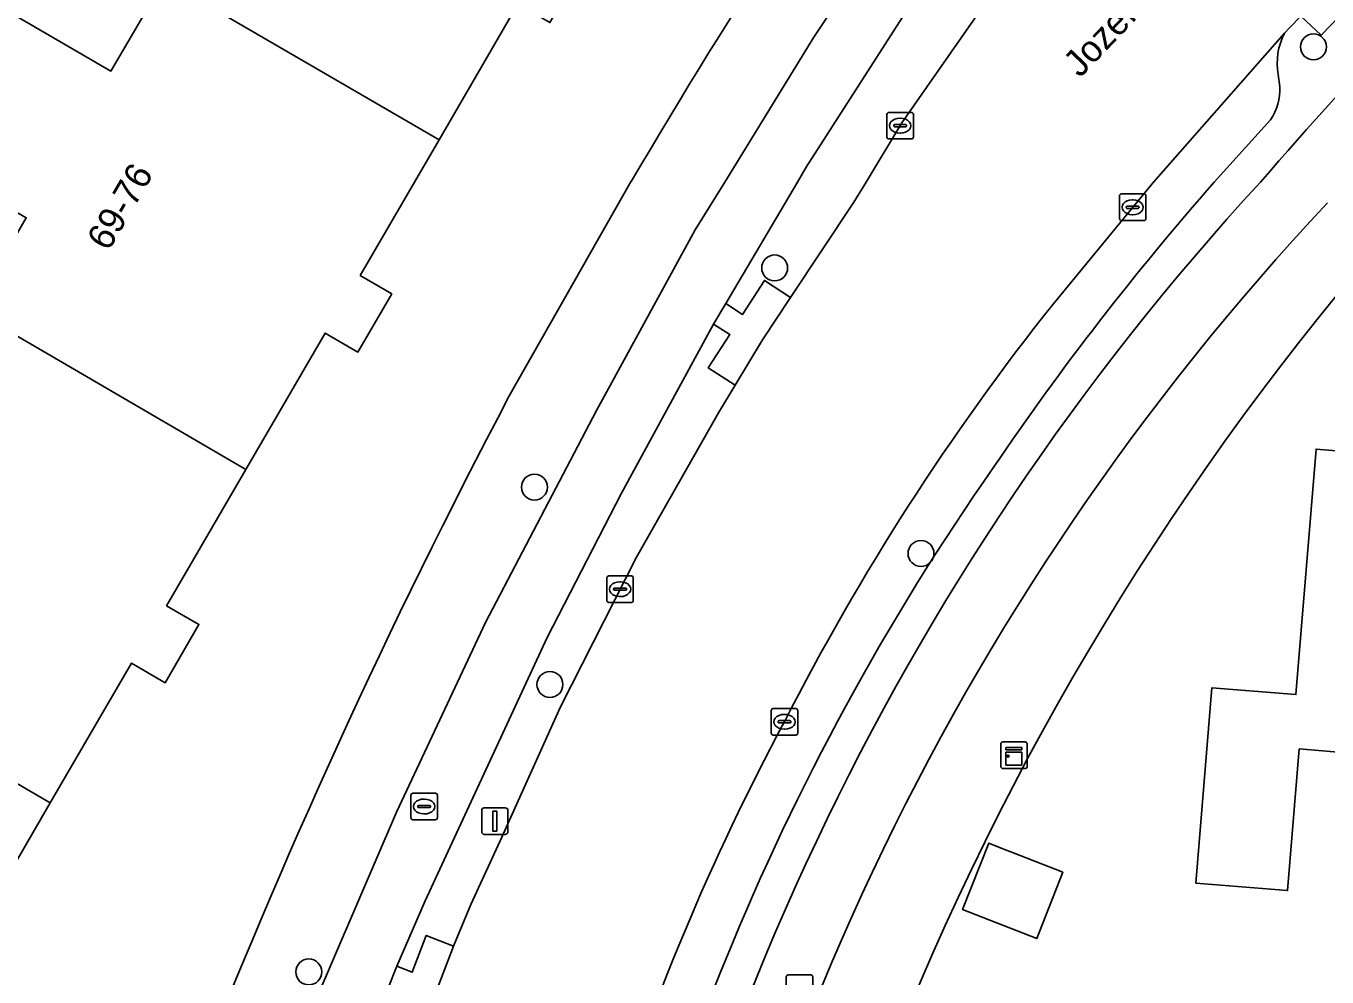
# Model space of a CAD drawing. Extents: x 159960 to 160866, y 382700 to 383354.
# Drawn here: x 160353.88 to 160402.98, y 383220.02 to 383255.88 of the extents above; entities that cross this region are included whole.
import ezdxf

# ---------------------------------------------------------------- set-up
doc = ezdxf.new("R2010")
doc.units = 0
for name, color, linetype in [('IMGEO_Berm_groen', 7, 'Continuous'), ('IMGEO_Berm_open', 7, 'Continuous'), ('IMGEO_Boom', 7, 'Continuous'), ('IMGEO_Erf', 7, 'Continuous'), ('IMGEO_Fietspad_open', 7, 'Continuous'), ('IMGEO_Kast', 7, 'Continuous'), ('IMGEO_Kolk', 7, 'Continuous'), ('IMGEO_Lichtmast', 7, 'Continuous'), ('IMGEO_Openbare_ruimte_label', 7, 'Continuous'), ('IMGEO_Pand', 7, 'Continuous'), ('IMGEO_Pand_nummerreeks', 7, 'Continuous'), ('IMGEO_Parkeervlak_open', 7, 'Continuous'), ('IMGEO_Rijbaan_lokaal_gesloten', 7, 'Continuous'), ('IMGEO_Rioolput', 7, 'Continuous'), ('IMGEO_Voetpad_open', 7, 'Continuous')]:
    doc.layers.add(name, color=color, linetype=linetype)

msp = doc.modelspace()

# ---------------------------------------------------------------- linework, layer by layer
at = {"layer": 'IMGEO_Berm_groen'}
for points in [[(160395.143, 383263.983), (160396.62, 383265.931), (160395.776, 383266.622), (160396.512, 383267.637), (160395.36, 383268.555), (160393.278, 383265.662), (160390.83, 383262.019), (160387.303, 383256.751), (160383.328, 383250.558), (160382.998, 383250), (160380.289, 383245.419), (160380.926, 383245.009), (160381.749, 383246.287), (160382.738, 383245.649), (160385.125, 383249.242), (160385.586, 383250), (160386.941, 383252.232)], [(160376.916, 383235.854), (160380.012, 383241.301), (160380.639, 383242.338), (160379.626, 383242.991), (160380.438, 383244.252), (160379.83, 383244.643), (160379.747, 383244.503), (160376.355, 383238.269), (160373.551, 383232.82), (160370.681, 383226.635), (160368.937, 383222.893), (160367.878, 383220.425), (160368.448, 383220.198), (160368.983, 383221.585), (160370.009, 383221.18), (160370.664, 383222.748), (160371.779, 383225.157), (160374.048, 383230.202)]]:
    msp.add_lwpolyline(points, close=True, dxfattribs=at)
at = {"layer": 'IMGEO_Berm_open'}
for points in [[(160412.098, 383262.139), (160409.928, 383264.266), (160408.972, 383263.377), (160409.739, 383262.599), (160408.23, 383261.131), (160407.352, 383260.274), (160406.015, 383258.899), (160403.469, 383256.265), (160402.762, 383255.538), (160401.99, 383256.259), (160401.569, 383255.81), (160401.381, 383255.608)], [(160401.143, 383254.06), (160401.207, 383253.591)], [(160400.852, 383252.346), (160398.73, 383250)]]:
    msp.add_lwpolyline(points, dxfattribs=at)
for centre, radius, start, end in [((160525.006, 383142.407), 164.572, 133.31976, 139.17317), ((160403.501, 383254.49), 2.397, 152.1905, 190.3283), ((160399.209, 383253.488), 2, 325.2057, 2.9643), ((160473.601, 383182.613), 99.44, 137.3387, 172.03008), ((160481.368, 383177.385), 110.009, 138.69389, 145.77939), ((160468.502, 383184.667), 95.283, 145.04894, 157.77172), ((160471.816, 383182.907), 99.017, 157.55455, 167.69914)]:
    msp.add_arc(centre, radius, start, end, dxfattribs=at)
at = {"layer": 'IMGEO_Boom'}
for centre in [(160402.472, 383255.096), (160382.135, 383246.759), (160373.069, 383238.494), (160387.659, 383235.992), (160373.653, 383231.049), (160364.55, 383220.209)]:
    msp.add_circle(centre, 0.489, dxfattribs=at)
at = {"layer": 'IMGEO_Erf'}
for points in [[(160352.439, 383256.882), (160357.08, 383254.181), (160359.088, 383257.631)], [(160372.447, 383256.713), (160369.467, 383251.592), (160368.541, 383250), (160366.49, 383246.477), (160367.684, 383245.782), (160366.404, 383243.584), (160365.167, 383244.303), (160362.176, 383239.163), (160359.184, 383234.022), (160360.402, 383233.313), (160359.125, 383231.118), (160357.861, 383231.854), (160354.794, 383226.584), (160351.727, 383221.314)], [(160351.858, 383245.167), (160353.886, 383248.651), (160351.569, 383250)], [(160372.106, 383241.905), (160376.718, 383250.026)], [(160404.863, 383228.376), (160401.936, 383228.618), (160401.495, 383223.274), (160398.03, 383223.56), (160398.638, 383230.929), (160401.809, 383230.668), (160402.572, 383239.93), (160408.717, 383239.423)]]:
    msp.add_lwpolyline(points, dxfattribs=at)
msp.add_lwpolyline([(160392.119, 383221.698), (160392.027, 383221.464), (160389.231, 383222.559), (160390.213, 383225.064), (160390.741, 383224.857), (160391.118, 383224.709), (160393.009, 383223.968)], close=True, dxfattribs=at)
for centre, radius, start, end in [((160610.757, 383111.741), 271.84, 139.86139, 149.42281), ((160487.423, 383176.996), 108.596, 140.02231, 179.7063), ((160601.538, 383120.903), 259.385, 152.19287, 165.04471)]:
    msp.add_arc(centre, radius, start, end, dxfattribs=at)
at = {"layer": 'IMGEO_Fietspad_open'}
for points in [[(160425.599, 383307.806), (160416.978, 383298.12), (160415.622, 383296.596), (160409.982, 383290.143), (160404.533, 383283.689), (160398.866, 383276.83), (160393.529, 383269.868), (160388.714, 383263.145), (160383.615, 383255.458), (160380.25, 383250), (160379.14, 383248.2), (160375.404, 383241.384), (160371.218, 383233.388), (160367.861, 383226.24), (160364.757, 383219.002), (160361.535, 383210.673), (160358.835, 383202.785), (160352.2, 383180.324)], [(160354.295, 383178.752), (160355.468, 383183), (160357.785, 383191.049), (160360.602, 383200.542), (160360.889, 383201.437), (160362.891, 383207.2), (160364.431, 383211.423), (160365.858, 383215.427), (160367.531, 383219.568), (160367.878, 383220.425), (160368.937, 383222.893), (160370.681, 383226.635), (160373.551, 383232.82), (160376.355, 383238.269), (160379.747, 383244.503), (160379.83, 383244.643), (160380.289, 383245.419), (160382.998, 383250), (160383.328, 383250.558), (160387.303, 383256.751)]]:
    msp.add_lwpolyline(points, dxfattribs=at)
for centre, radius, start, end in [((160525.006, 383142.407), 164.572, 133.31976, 139.17317), ((160473.601, 383182.613), 99.44, 137.3387, 172.03008), ((160474.26, 383182.245), 97.786, 136.77742, 172.68223)]:
    msp.add_arc(centre, radius, start, end, dxfattribs=at)
at = {"layer": 'IMGEO_Kast'}
for p, q in [((160390.668, 383227.956), (160390.668, 383228.797)), ((160390.668, 383228.797), (160390.668, 383227.956)), ((160390.743, 383228.881), (160391.584, 383228.881)), ((160391.584, 383228.881), (160390.743, 383228.881)), ((160391.668, 383228.806), (160391.668, 383227.965)), ((160391.668, 383227.965), (160391.668, 383228.806)), ((160391.593, 383227.881), (160390.752, 383227.881)), ((160390.752, 383227.881), (160391.593, 383227.881))]:
    msp.add_line(p, q, dxfattribs=at)
for points in [[(160390.863, 383228.671), (160391.463, 383228.671), (160391.463, 383228.586), (160390.863, 383228.586), (160390.863, 383228.671)], [(160390.863, 383228.496), (160391.463, 383228.496), (160391.463, 383228.007), (160390.863, 383228.007), (160390.863, 383228.496)]]:
    msp.add_lwpolyline(points, dxfattribs=at)
msp.add_circle((160390.947, 383228.345), 0.0377, dxfattribs=at)
for centre, start, end in [((160390.746, 383228.803), 92.4484, 184.2845), ((160390.746, 383228.803), 92.4484, 184.2845), ((160391.59, 383228.803), 2.4484, 94.2845), ((160391.59, 383228.803), 2.4484, 94.2845), ((160390.746, 383227.959), 182.4484, 274.2845), ((160390.746, 383227.959), 182.4484, 274.2845), ((160391.59, 383227.959), 272.4484, 4.2845), ((160391.59, 383227.959), 272.4484, 4.2845)]:
    msp.add_arc(centre, 0.0779, start, end, dxfattribs=at)
at = {"layer": 'IMGEO_Kolk'}
for p, q in [((160386.373, 383251.698), (160386.373, 383252.55)), ((160386.448, 383252.624), (160387.3, 383252.624)), ((160386.861, 383252.404), (160386.886, 383252.404)), ((160387.374, 383252.55), (160387.374, 383251.698)), ((160386.632, 383252.118), (160386.632, 383252.13)), ((160387.07, 383252.081), (160386.672, 383252.081)), ((160386.675, 383252.167), (160387.073, 383252.167)), ((160387.116, 383252.13), (160387.116, 383252.118)), ((160387.3, 383251.624), (160386.448, 383251.624)), ((160386.884, 383251.844), (160386.859, 383251.844)), ((160395.147, 383248.622), (160395.147, 383249.474)), ((160395.222, 383249.548), (160396.074, 383249.548)), ((160396.148, 383249.474), (160396.148, 383248.622)), ((160395.406, 383249.042), (160395.406, 383249.054)), ((160395.844, 383249.005), (160395.446, 383249.005)), ((160395.449, 383249.091), (160395.847, 383249.091)), ((160395.635, 383249.328), (160395.66, 383249.328)), ((160395.89, 383249.054), (160395.89, 383249.042)), ((160396.074, 383248.548), (160395.222, 383248.548)), ((160395.658, 383248.768), (160395.633, 383248.768)), ((160375.799, 383234.218), (160375.799, 383235.07)), ((160375.874, 383235.144), (160376.726, 383235.144)), ((160376.287, 383234.924), (160376.312, 383234.924)), ((160376.8, 383235.07), (160376.8, 383234.218)), ((160376.058, 383234.638), (160376.058, 383234.65)), ((160376.496, 383234.601), (160376.098, 383234.601)), ((160376.101, 383234.687), (160376.499, 383234.687)), ((160376.31, 383234.364), (160376.285, 383234.364)), ((160376.542, 383234.65), (160376.542, 383234.638)), ((160376.726, 383234.144), (160375.874, 383234.144)), ((160382.004, 383229.217), (160382.004, 383230.069)), ((160382.079, 383230.143), (160382.931, 383230.143)), ((160382.492, 383229.923), (160382.517, 383229.923)), ((160383.005, 383230.069), (160383.005, 383229.217)), ((160382.263, 383229.637), (160382.263, 383229.649)), ((160382.701, 383229.6), (160382.303, 383229.6)), ((160382.306, 383229.686), (160382.704, 383229.686)), ((160382.515, 383229.363), (160382.49, 383229.363)), ((160382.747, 383229.649), (160382.747, 383229.637)), ((160382.931, 383229.143), (160382.079, 383229.143))]:
    msp.add_line(p, q, dxfattribs=at)
for points in [[(160386.373, 383251.698), (160386.373, 383252.55)], [(160386.448, 383252.624), (160387.3, 383252.624)], [(160387.374, 383252.55), (160387.374, 383251.698)], [(160387.3, 383251.624), (160386.448, 383251.624)], [(160395.147, 383248.622), (160395.147, 383249.474)], [(160395.222, 383249.548), (160396.074, 383249.548)], [(160396.148, 383249.474), (160396.148, 383248.622)], [(160396.074, 383248.548), (160395.222, 383248.548)], [(160375.799, 383234.218), (160375.799, 383235.07)], [(160375.874, 383235.144), (160376.726, 383235.144)], [(160376.8, 383235.07), (160376.8, 383234.218)], [(160376.726, 383234.144), (160375.874, 383234.144)], [(160382.004, 383229.217), (160382.004, 383230.069)], [(160382.079, 383230.143), (160382.931, 383230.143)], [(160383.005, 383230.069), (160383.005, 383229.217)], [(160382.931, 383229.143), (160382.079, 383229.143)]]:
    msp.add_lwpolyline(points, dxfattribs=at)
for centre, radius, start, end in [((160386.45, 383252.548), 0.0765, 91.552, 178.448), ((160386.45, 383252.548), 0.0765, 91.552, 178.448), ((160387.298, 383252.548), 0.0765, 1.552, 88.448), ((160387.298, 383252.548), 0.0765, 1.552, 88.448), ((160386.672, 383252.127), 0.0403, 85.8775, 175.7526), ((160386.669, 383252.117), 0.0366, 178.938, 274.7102), ((160387.073, 383252.124), 0.043, 264.8664, 352.4533), ((160387.077, 383252.129), 0.0386, 1.7309, 96.639), ((160386.45, 383251.7), 0.0765, 181.552, 268.448), ((160386.45, 383251.7), 0.0765, 181.552, 268.448), ((160387.298, 383251.7), 0.0765, 271.552, 358.448), ((160387.298, 383251.7), 0.0765, 271.552, 358.448), ((160395.224, 383249.472), 0.0765, 91.552, 178.448), ((160395.224, 383249.472), 0.0765, 91.552, 178.448), ((160396.072, 383249.472), 0.0765, 1.552, 88.448), ((160396.072, 383249.472), 0.0765, 1.552, 88.448), ((160395.446, 383249.051), 0.0403, 85.8775, 175.7526), ((160395.443, 383249.041), 0.0366, 178.938, 274.7102), ((160395.847, 383249.048), 0.043, 264.8664, 352.4533), ((160395.851, 383249.053), 0.0386, 1.7309, 96.639), ((160395.224, 383248.624), 0.0765, 181.552, 268.448), ((160395.224, 383248.624), 0.0765, 181.552, 268.448), ((160396.072, 383248.624), 0.0765, 271.552, 358.448), ((160396.072, 383248.624), 0.0765, 271.552, 358.448), ((160375.876, 383235.068), 0.0765, 91.552, 178.448), ((160375.876, 383235.068), 0.0765, 91.552, 178.448), ((160376.724, 383235.068), 0.0765, 1.552, 88.448), ((160376.724, 383235.068), 0.0765, 1.552, 88.448), ((160375.876, 383234.22), 0.0765, 181.552, 268.448), ((160375.876, 383234.22), 0.0765, 181.552, 268.448), ((160376.098, 383234.647), 0.0403, 85.8775, 175.7526), ((160376.095, 383234.637), 0.0366, 178.938, 274.7102), ((160376.499, 383234.644), 0.043, 264.8664, 352.4533), ((160376.503, 383234.649), 0.0386, 1.7309, 96.639), ((160376.724, 383234.22), 0.0765, 271.552, 358.448), ((160376.724, 383234.22), 0.0765, 271.552, 358.448), ((160382.081, 383230.067), 0.0765, 91.552, 178.448), ((160382.081, 383230.067), 0.0765, 91.552, 178.448), ((160382.929, 383230.067), 0.0765, 1.552, 88.448), ((160382.929, 383230.067), 0.0765, 1.552, 88.448), ((160382.303, 383229.646), 0.0403, 85.8775, 175.7526), ((160382.3, 383229.636), 0.0366, 178.938, 274.7102), ((160382.704, 383229.643), 0.043, 264.8664, 352.4533), ((160382.708, 383229.648), 0.0386, 1.7309, 96.639), ((160382.081, 383229.219), 0.0765, 181.552, 268.448), ((160382.081, 383229.219), 0.0765, 181.552, 268.448), ((160382.929, 383229.219), 0.0765, 271.552, 358.448), ((160382.929, 383229.219), 0.0765, 271.552, 358.448)]:
    msp.add_arc(centre, radius, start, end, dxfattribs=at)
for centre, major_axis, ratio, start_param, end_param in [((160386.86, 383252.124), (-0.387, 0.002), 0.722429, 4.712389, 7.853982), ((160386.885, 383252.124), (-0.39, 0.002), 0.717154, 1.570796, 4.712389), ((160395.634, 383249.048), (-0.387, 0.002), 0.722429, 4.712389, 7.853982), ((160395.659, 383249.048), (-0.39, 0.002), 0.717154, 1.570796, 4.712389), ((160376.286, 383234.644), (-0.387, 0.002), 0.722429, 4.712389, 7.853982), ((160376.311, 383234.644), (-0.39, 0.002), 0.717154, 1.570796, 4.712389), ((160382.491, 383229.643), (-0.387, 0.002), 0.722429, 4.712389, 7.853982), ((160382.516, 383229.643), (-0.39, 0.002), 0.717154, 1.570796, 4.712389)]:
    msp.add_ellipse(centre, major_axis=major_axis, ratio=ratio, start_param=start_param, end_param=end_param, dxfattribs=at)
at = {"layer": 'IMGEO_Lichtmast'}
for p, q in [((160371.176, 383226.396), (160371.966, 383226.396)), ((160371.966, 383226.396), (160371.176, 383226.396)), ((160371.076, 383225.496), (160371.076, 383226.296)), ((160371.076, 383226.296), (160371.076, 383225.496)), ((160372.066, 383226.296), (160372.066, 383225.496)), ((160372.066, 383225.496), (160372.066, 383226.296)), ((160371.966, 383225.396), (160371.176, 383225.396)), ((160371.176, 383225.396), (160371.966, 383225.396))]:
    msp.add_line(p, q, dxfattribs=at)
msp.add_lwpolyline([(160371.496, 383226.271), (160371.646, 383226.271), (160371.646, 383225.521), (160371.496, 383225.521), (160371.496, 383226.271)], dxfattribs=at)
for centre, start, end in [((160371.176, 383226.296), 90, 180), ((160371.176, 383226.296), 90, 180), ((160371.966, 383226.296), 0, 90), ((160371.966, 383226.296), 360, 90), ((160371.176, 383225.496), 180, 270), ((160371.176, 383225.496), 180, 270), ((160371.966, 383225.496), 270, 0), ((160371.966, 383225.496), 270, 0)]:
    msp.add_arc(centre, 0.1, start, end, dxfattribs=at)
at = {"layer": 'IMGEO_Pand'}
for points in [[(160366.388, 383270.231), (160364.325, 383266.687), (160359.696, 383269.381), (160356.442, 383263.79), (160361.096, 383261.081), (160359.088, 383257.631), (160369.467, 383251.592), (160372.447, 383256.713), (160373.654, 383256.01), (160374.928, 383258.2), (160373.7, 383258.914), (160376.769, 383264.188)], [(160362.176, 383239.163), (160365.167, 383244.303), (160366.404, 383243.584), (160367.684, 383245.782), (160366.49, 383246.477), (160368.541, 383250), (160369.467, 383251.592), (160359.088, 383257.631), (160357.08, 383254.181), (160352.439, 383256.882), (160349.227, 383251.363), (160351.569, 383250), (160353.886, 383248.651), (160351.858, 383245.167)], [(160362.176, 383239.163), (160351.858, 383245.167), (160349.847, 383241.711), (160345.163, 383244.437), (160341.922, 383238.869), (160343.438, 383237.987), (160341.412, 383234.506), (160341.354, 383234.406), (160344.491, 383232.58), (160354.794, 383226.584), (160357.861, 383231.854), (160359.125, 383231.118), (160360.402, 383233.313), (160359.184, 383234.022)], [(160408.027, 383231.058), (160408.717, 383239.423), (160402.572, 383239.93), (160401.809, 383230.668), (160398.638, 383230.929), (160398.03, 383223.56), (160401.495, 383223.274), (160401.936, 383228.618), (160404.863, 383228.376), (160407.786, 383228.134)], [(160347.486, 383214.018), (160350.477, 383219.157), (160351.72, 383218.433), (160352.974, 383220.588), (160351.727, 383221.314), (160354.794, 383226.584), (160344.491, 383232.58), (160342.411, 383229.007), (160337.753, 383231.718), (160334.503, 383226.134), (160339.147, 383223.431), (160337.165, 383220.025)], [(160389.231, 383222.559), (160392.027, 383221.464), (160392.119, 383221.698), (160393.009, 383223.968), (160391.118, 383224.709), (160390.741, 383224.857), (160390.213, 383225.064)]]:
    msp.add_lwpolyline(points, close=True, dxfattribs=at)
at = {"layer": 'IMGEO_Parkeervlak_open'}
for points in [[(160401.381, 383255.608), (160396.433, 383250), (160392.643, 383245.395)], [(160401.207, 383253.591), (160401.143, 383254.06)], [(160398.73, 383250), (160400.852, 383252.346)]]:
    msp.add_lwpolyline(points, dxfattribs=at)
for centre, radius, start, end in [((160403.501, 383254.49), 2.397, 152.1905, 190.3283), ((160399.209, 383253.488), 2, 325.2057, 2.9643), ((160481.368, 383177.385), 110.009, 138.69389, 145.77939), ((160465.721, 383187.218), 93.407, 141.47689, 152.98428), ((160468.502, 383184.667), 95.283, 145.04894, 157.77172), ((160465.073, 383185.478), 93.639, 151.85533, 162.61632), ((160471.816, 383182.907), 99.017, 157.55455, 167.69914)]:
    msp.add_arc(centre, radius, start, end, dxfattribs=at)
at = {"layer": 'IMGEO_Rijbaan_lokaal_gesloten'}
for points in [[(160401.034, 383271.415), (160398.867, 383268.79), (160396.62, 383265.931), (160395.143, 383263.983), (160386.941, 383252.232), (160385.586, 383250), (160385.125, 383249.242), (160382.738, 383245.649), (160381.675, 383244.05), (160380.639, 383242.338), (160380.012, 383241.301), (160376.916, 383235.854), (160374.048, 383230.202), (160371.779, 383225.157), (160370.664, 383222.748), (160370.009, 383221.18), (160368.618, 383217.526), (160368.562, 383217.366), (160367.656, 383214.792)], [(160392.643, 383245.395), (160396.433, 383250), (160401.381, 383255.608), (160401.569, 383255.81), (160401.99, 383256.259), (160402.952, 383257.285), (160404.007, 383258.436), (160405.679, 383260.156), (160407.47, 383261.909), (160408.879, 383263.291), (160408.972, 383263.377), (160409.928, 383264.266), (160410.04, 383264.37)]]:
    msp.add_lwpolyline(points, dxfattribs=at)
for centre, radius, start, end in [((160465.721, 383187.218), 93.407, 141.47689, 152.98428), ((160465.073, 383185.478), 93.639, 151.85533, 162.61632)]:
    msp.add_arc(centre, radius, start, end, dxfattribs=at)
at = {"layer": 'IMGEO_Rioolput'}
for p, q in [((160368.405, 383226.022), (160368.405, 383226.874)), ((160368.48, 383226.948), (160369.332, 383226.948)), ((160369.406, 383226.874), (160369.406, 383226.022)), ((160368.664, 383226.442), (160368.664, 383226.454)), ((160369.102, 383226.405), (160368.704, 383226.405)), ((160368.707, 383226.491), (160369.105, 383226.491)), ((160368.893, 383226.728), (160368.918, 383226.728)), ((160369.148, 383226.454), (160369.148, 383226.442)), ((160369.332, 383225.948), (160368.48, 383225.948)), ((160368.916, 383226.168), (160368.891, 383226.168)), ((160382.57, 383219.167), (160382.57, 383220.019)), ((160382.645, 383220.093), (160383.497, 383220.093)), ((160383.571, 383220.019), (160383.571, 383219.167))]:
    msp.add_line(p, q, dxfattribs=at)
for points in [[(160368.405, 383226.022), (160368.405, 383226.874)], [(160368.48, 383226.948), (160369.332, 383226.948)], [(160369.406, 383226.874), (160369.406, 383226.022)], [(160369.332, 383225.948), (160368.48, 383225.948)], [(160382.57, 383219.167), (160382.57, 383220.019)], [(160382.645, 383220.093), (160383.497, 383220.093)], [(160383.571, 383220.019), (160383.571, 383219.167)]]:
    msp.add_lwpolyline(points, dxfattribs=at)
for centre, radius, start, end in [((160368.482, 383226.872), 0.0765, 91.552, 178.448), ((160368.482, 383226.872), 0.0765, 91.552, 178.448), ((160369.33, 383226.872), 0.0765, 1.552, 88.448), ((160369.33, 383226.872), 0.0765, 1.552, 88.448), ((160368.704, 383226.451), 0.0403, 85.8775, 175.7526), ((160368.701, 383226.441), 0.0366, 178.938, 274.7102), ((160369.105, 383226.448), 0.043, 264.8664, 352.4533), ((160369.109, 383226.453), 0.0386, 1.7309, 96.639), ((160368.482, 383226.024), 0.0765, 181.552, 268.448), ((160368.482, 383226.024), 0.0765, 181.552, 268.448), ((160369.33, 383226.024), 0.0765, 271.552, 358.448), ((160369.33, 383226.024), 0.0765, 271.552, 358.448), ((160382.647, 383220.017), 0.0765, 91.552, 178.448), ((160382.647, 383220.017), 0.0765, 91.552, 178.448), ((160383.495, 383220.017), 0.0765, 1.552, 88.448), ((160383.495, 383220.017), 0.0765, 1.552, 88.448)]:
    msp.add_arc(centre, radius, start, end, dxfattribs=at)
for centre, major_axis, ratio, start_param, end_param in [((160368.892, 383226.448), (-0.387, 0.002), 0.722429, 4.712389, 7.853982), ((160368.917, 383226.448), (-0.39, 0.002), 0.717154, 1.570796, 4.712389)]:
    msp.add_ellipse(centre, major_axis=major_axis, ratio=ratio, start_param=start_param, end_param=end_param, dxfattribs=at)
at = {"layer": 'IMGEO_Voetpad_open'}
for points in [[(160352.2, 383180.324), (160358.835, 383202.785), (160361.535, 383210.673), (160364.757, 383219.002), (160367.861, 383226.24), (160371.218, 383233.388), (160375.404, 383241.384), (160379.14, 383248.2), (160380.25, 383250), (160383.615, 383255.458), (160388.714, 383263.145), (160393.529, 383269.868), (160398.866, 383276.83), (160404.533, 383283.689), (160409.982, 383290.143)], [(160376.718, 383250.026), (160372.106, 383241.905)]]:
    msp.add_lwpolyline(points, dxfattribs=at)
for points in [[(160408.972, 383263.377), (160408.879, 383263.291), (160407.47, 383261.909), (160405.679, 383260.156), (160404.007, 383258.436), (160402.952, 383257.285), (160401.99, 383256.259), (160402.762, 383255.538), (160403.469, 383256.265), (160406.015, 383258.899), (160407.352, 383260.274), (160408.23, 383261.131), (160409.739, 383262.599)], [(160380.639, 383242.338), (160381.675, 383244.05), (160382.738, 383245.649), (160381.749, 383246.287), (160380.926, 383245.009), (160380.289, 383245.419), (160379.83, 383244.643), (160380.438, 383244.252), (160379.626, 383242.991)], [(160367.878, 383220.425), (160367.531, 383219.568), (160368.119, 383219.344), (160367.508, 383217.767), (160368.562, 383217.366), (160368.618, 383217.526), (160370.009, 383221.18), (160368.983, 383221.585), (160368.448, 383220.198)]]:
    msp.add_lwpolyline(points, close=True, dxfattribs=at)
for centre, radius, start, end in [((160610.757, 383111.741), 271.84, 139.86139, 149.42281), ((160474.26, 383182.245), 97.786, 136.77742, 172.68223), ((160487.423, 383176.996), 108.596, 140.02231, 179.7063), ((160601.538, 383120.903), 259.385, 152.19287, 165.04471)]:
    msp.add_arc(centre, radius, start, end, dxfattribs=at)

# ---------------------------------------------------------------- texts
at = {"layer": 'IMGEO_Openbare_ruimte_label'}
msp.add_text('Jozef Eliasweg', height=1, rotation=46.4189, dxfattribs=at).set_placement((160393.661, 383253.903))
at = {"layer": 'IMGEO_Pand_nummerreeks'}
msp.add_text('69-76', height=1, rotation=59.7685, dxfattribs=at).set_placement((160356.988, 383247.355))

doc.saveas('drawing.dxf')
